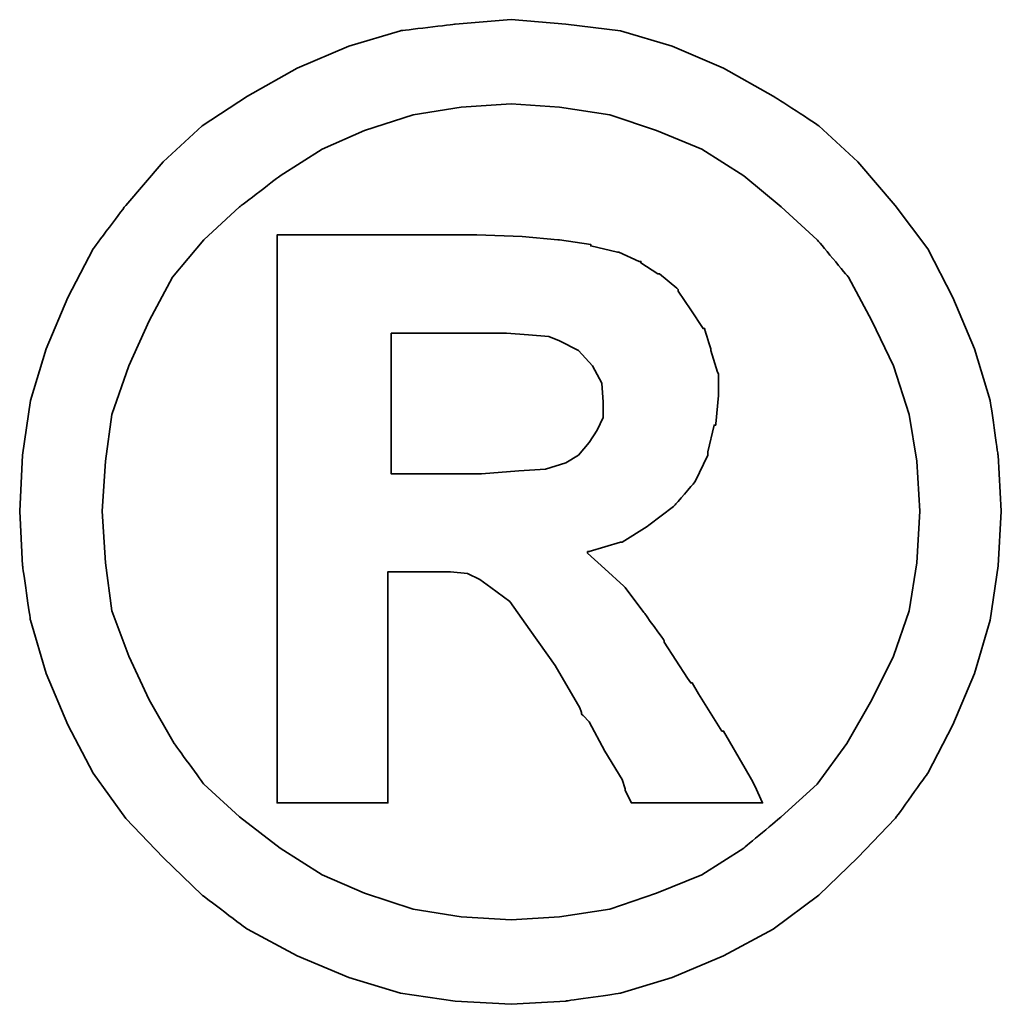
# Model space of a CAD drawing. Header units: millimetres. Extents: x -257 to 3135, y -1556 to 860.
# Tile 351 of 633: x 1346.06 to 1347.54, y -1532.44 to -1530.96. Entities that reach past the tile are written whole.
import ezdxf

# ---------------------------------------------------------------- set-up
doc = ezdxf.new("R2010")
doc.units = ezdxf.units.MM
doc.layers.add('DIM', color=4, linetype='CONTINUOUS')
doc.layers.add('layer 1', color=7, linetype='CONTINUOUS')

# ---------------------------------------------------------------- blocks, each defined once
blk = doc.blocks.new('TBI MOTION logo(完整正式版)')
at = {"layer": 'layer 1', "color": 22, "lineweight": 35}
for points, knots in [([(81.20634, 4.98624), (81.20634, 4.98624), (81.18649, 5.32862), (81.18649, 5.32862), (81.18649, 5.32862), (81.18649, 5.32862), (81.13886, 5.66206), (81.13886, 5.66206), (81.13886, 5.66206), (81.13886, 5.66206), (81.04359, 5.97764), (81.04359, 5.97764), (81.04359, 5.97764), (81.04359, 5.97764), (80.91061, 6.29124), (80.91061, 6.29124), (80.91061, 6.29124), (80.91061, 6.29124), (80.75778, 6.58697), (80.75778, 6.58697), (80.75778, 6.58697), (80.75778, 6.58697), (80.5593, 6.85294), (80.5593, 6.85294), (80.5593, 6.85294), (80.5593, 6.85294), (80.33105, 7.1189), (80.33105, 7.1189), (80.33105, 7.1189), (80.33105, 7.1189), (80.09287, 7.33921), (80.09287, 7.33921), (80.09287, 7.33921), (80.09287, 7.33921), (79.815, 7.51982), (79.815, 7.51982), (79.815, 7.51982), (79.815, 7.51982), (79.51133, 7.69051), (79.51133, 7.69051), (79.51133, 7.69051), (79.51133, 7.69051), (79.19773, 7.8235), (79.19773, 7.8235), (79.19773, 7.8235), (79.19773, 7.8235), (78.88215, 7.91877), (78.88215, 7.91877), (78.88215, 7.91877), (78.88215, 7.91877), (78.54871, 7.95846), (78.54871, 7.95846), (78.54871, 7.95846), (78.54871, 7.95846), (78.21526, 7.98625), (78.21526, 7.98625), (78.21526, 7.98625), (78.21526, 7.98625), (77.87388, 7.95846), (77.87388, 7.95846), (77.87388, 7.95846), (77.87388, 7.95846), (77.54044, 7.91877), (77.54044, 7.91877), (77.54044, 7.91877), (77.54044, 7.91877), (77.22485, 7.8235), (77.22485, 7.8235), (77.22485, 7.8235), (77.22485, 7.8235), (76.91027, 7.69051), (76.91027, 7.69051), (76.91027, 7.69051), (76.91027, 7.69051), (76.6056, 7.51982), (76.6056, 7.51982), (76.6056, 7.51982), (76.6056, 7.51982), (76.32972, 7.33921), (76.32972, 7.33921), (76.32972, 7.33921), (76.32972, 7.33921), (76.09154, 7.1189), (76.09154, 7.1189), (76.09154, 7.1189), (76.09154, 7.1189), (75.86329, 6.85294), (75.86329, 6.85294), (75.86329, 6.85294), (75.86329, 6.85294), (75.66382, 6.58697), (75.66382, 6.58697), (75.66382, 6.58697), (75.66382, 6.58697), (75.51099, 6.29124), (75.51099, 6.29124), (75.51099, 6.29124), (75.51099, 6.29124), (75.37702, 5.97764), (75.37702, 5.97764), (75.37702, 5.97764), (75.37702, 5.97764), (75.28175, 5.66206), (75.28175, 5.66206), (75.28175, 5.66206), (75.28175, 5.66206), (75.23411, 5.32862), (75.23411, 5.32862), (75.23411, 5.32862), (75.23411, 5.32862), (75.21625, 4.98624), (75.21625, 4.98624), (75.21625, 4.98624), (75.21625, 4.98624), (75.23411, 4.6528), (75.23411, 4.6528), (75.23411, 4.6528), (75.23411, 4.6528), (75.28175, 4.32035), (75.28175, 4.32035), (75.28175, 4.32035), (75.28175, 4.32035), (75.37702, 3.99583), (75.37702, 3.99583), (75.37702, 3.99583), (75.37702, 3.99583), (75.51099, 3.68224), (75.51099, 3.68224), (75.51099, 3.68224), (75.51099, 3.68224), (75.66382, 3.38749), (75.66382, 3.38749), (75.66382, 3.38749), (75.66382, 3.38749), (75.86329, 3.10963), (75.86329, 3.10963), (75.86329, 3.10963), (75.86329, 3.10963), (76.09154, 2.87145), (76.09154, 2.87145), (76.09154, 2.87145), (76.09154, 2.87145), (76.32972, 2.6432), (76.32972, 2.6432), (76.32972, 2.6432), (76.32972, 2.6432), (76.6056, 2.43381), (76.6056, 2.43381), (76.6056, 2.43381), (76.6056, 2.43381), (76.91027, 2.27205), (76.91027, 2.27205), (76.91027, 2.27205), (76.91027, 2.27205), (77.22485, 2.13906), (77.22485, 2.13906), (77.22485, 2.13906), (77.22485, 2.13906), (77.54044, 2.0438), (77.54044, 2.0438), (77.54044, 2.0438), (77.54044, 2.0438), (77.87388, 1.99616), (77.87388, 1.99616), (77.87388, 1.99616), (77.87388, 1.99616), (78.21526, 1.97631), (78.21526, 1.97631), (78.21526, 1.97631), (78.21526, 1.97631), (78.54871, 1.99616), (78.54871, 1.99616), (78.54871, 1.99616), (78.54871, 1.99616), (78.88215, 2.0438), (78.88215, 2.0438), (78.88215, 2.0438), (78.88215, 2.0438), (79.19773, 2.13906), (79.19773, 2.13906), (79.19773, 2.13906), (79.19773, 2.13906), (79.51133, 2.27205), (79.51133, 2.27205), (79.51133, 2.27205), (79.51133, 2.27205), (79.815, 2.43381), (79.815, 2.43381), (79.815, 2.43381), (79.815, 2.43381), (80.09287, 2.6432), (80.09287, 2.6432), (80.09287, 2.6432), (80.09287, 2.6432), (80.33105, 2.87145), (80.33105, 2.87145), (80.33105, 2.87145), (80.33105, 2.87145), (80.5593, 3.10963), (80.5593, 3.10963), (80.5593, 3.10963), (80.5593, 3.10963), (80.75778, 3.38749), (80.75778, 3.38749), (80.75778, 3.38749), (80.75778, 3.38749), (80.91061, 3.68224), (80.91061, 3.68224), (80.91061, 3.68224), (80.91061, 3.68224), (81.04359, 3.99583), (81.04359, 3.99583), (81.04359, 3.99583), (81.04359, 3.99583), (81.13886, 4.32035), (81.13886, 4.32035), (81.13886, 4.32035), (81.13886, 4.32035), (81.18649, 4.6528), (81.18649, 4.6528), (81.18649, 4.6528), (81.18649, 4.6528), (81.20634, 4.98624), (81.20634, 4.98624)], [0, 0, 0, 0, 0.0178571, 0.0178571, 0.0178571, 0.0178572, 0.0357143, 0.0357143, 0.0357143, 0.0357143, 0.0535714, 0.0535714, 0.0535714, 0.0535714, 0.0714286, 0.0714286, 0.0714286, 0.0714286, 0.0892857, 0.0892857, 0.0892857, 0.0892857, 0.1071429, 0.1071429, 0.1071429, 0.1071429, 0.125, 0.125, 0.125, 0.125, 0.1428571, 0.1428571, 0.1428571, 0.1428572, 0.1607143, 0.1607143, 0.1607143, 0.1607143, 0.1785714, 0.1785714, 0.1785714, 0.1785714, 0.1964286, 0.1964286, 0.1964286, 0.1964286, 0.2142857, 0.2142857, 0.2142857, 0.2142857, 0.2321429, 0.2321429, 0.2321429, 0.2321429, 0.25, 0.25, 0.25, 0.25, 0.2678571, 0.2678571, 0.2678571, 0.2678572, 0.2857143, 0.2857143, 0.2857143, 0.2857143, 0.3035714, 0.3035714, 0.3035714, 0.3035714, 0.3214286, 0.3214286, 0.3214286, 0.3214286, 0.3392857, 0.3392857, 0.3392857, 0.3392857, 0.3571429, 0.3571429, 0.3571429, 0.3571429, 0.375, 0.375, 0.375, 0.375, 0.3928571, 0.3928571, 0.3928571, 0.3928572, 0.4107143, 0.4107143, 0.4107143, 0.4107143, 0.4285714, 0.4285714, 0.4285714, 0.4285714, 0.4464286, 0.4464286, 0.4464286, 0.4464286, 0.4642857, 0.4642857, 0.4642857, 0.4642857, 0.4821429, 0.4821429, 0.4821429, 0.4821429, 0.5, 0.5, 0.5, 0.5, 0.5178571, 0.5178571, 0.5178571, 0.5178572, 0.5357143, 0.5357143, 0.5357143, 0.5357143, 0.5535714, 0.5535714, 0.5535714, 0.5535714, 0.5714286, 0.5714286, 0.5714286, 0.5714286, 0.5892857, 0.5892857, 0.5892857, 0.5892857, 0.6071429, 0.6071429, 0.6071429, 0.6071429, 0.625, 0.625, 0.625, 0.625, 0.6428571, 0.6428571, 0.6428571, 0.6428572, 0.6607143, 0.6607143, 0.6607143, 0.6607143, 0.6785714, 0.6785714, 0.6785714, 0.6785714, 0.6964286, 0.6964286, 0.6964286, 0.6964286, 0.7142857, 0.7142857, 0.7142857, 0.7142857, 0.7321429, 0.7321429, 0.7321429, 0.7321429, 0.75, 0.75, 0.75, 0.75, 0.7678571, 0.7678571, 0.7678571, 0.7678572, 0.7857143, 0.7857143, 0.7857143, 0.7857143, 0.8035714, 0.8035714, 0.8035714, 0.8035714, 0.8214286, 0.8214286, 0.8214286, 0.8214286, 0.8392857, 0.8392857, 0.8392857, 0.8392857, 0.8571429, 0.8571429, 0.8571429, 0.8571429, 0.875, 0.875, 0.875, 0.875, 0.8928571, 0.8928571, 0.8928571, 0.8928572, 0.9107143, 0.9107143, 0.9107143, 0.9107143, 0.9285714, 0.9285714, 0.9285714, 0.9285714, 0.9464286, 0.9464286, 0.9464286, 0.9464286, 0.9642857, 0.9642857, 0.9642857, 0.9642857, 0.9821429, 0.9821429, 0.9821429, 0.9821429, 1, 1, 1, 1]), ([(80.71014, 4.98624), (80.71014, 4.98624), (80.69129, 5.29091), (80.69129, 5.29091), (80.69129, 5.29091), (80.69129, 5.29091), (80.64464, 5.57672), (80.64464, 5.57672), (80.64464, 5.57672), (80.64464, 5.57672), (80.54937, 5.87245), (80.54937, 5.87245), (80.54937, 5.87245), (80.54937, 5.87245), (80.41639, 6.14833), (80.41639, 6.14833), (80.41639, 6.14833), (80.41639, 6.14833), (80.27349, 6.41429), (80.27349, 6.41429), (80.27349, 6.41429), (80.27349, 6.41429), (80.08295, 6.64255), (80.08295, 6.64255), (80.08295, 6.64255), (80.08295, 6.64255), (79.86264, 6.84301), (79.86264, 6.84301), (79.86264, 6.84301), (79.86264, 6.84301), (79.63439, 7.03355), (79.63439, 7.03355), (79.63439, 7.03355), (79.63439, 7.03355), (79.37835, 7.1963), (79.37835, 7.1963), (79.37835, 7.1963), (79.37835, 7.1963), (79.10246, 7.30944), (79.10246, 7.30944), (79.10246, 7.30944), (79.10246, 7.30944), (78.81665, 7.40471), (78.81665, 7.40471), (78.81665, 7.40471), (78.81665, 7.40471), (78.511, 7.45234), (78.511, 7.45234), (78.511, 7.45234), (78.511, 7.45234), (78.21526, 7.47219), (78.21526, 7.47219), (78.21526, 7.47219), (78.21526, 7.47219), (77.9106, 7.45234), (77.9106, 7.45234), (77.9106, 7.45234), (77.9106, 7.45234), (77.61685, 7.40471), (77.61685, 7.40471), (77.61685, 7.40471), (77.61685, 7.40471), (77.32012, 7.30944), (77.32012, 7.30944), (77.32012, 7.30944), (77.32012, 7.30944), (77.06309, 7.1963), (77.06309, 7.1963), (77.06309, 7.1963), (77.06309, 7.1963), (76.80606, 7.03355), (76.80606, 7.03355), (76.80606, 7.03355), (76.80606, 7.03355), (76.55797, 6.84301), (76.55797, 6.84301), (76.55797, 6.84301), (76.55797, 6.84301), (76.34063, 6.64255), (76.34063, 6.64255), (76.34063, 6.64255), (76.34063, 6.64255), (76.1491, 6.41429), (76.1491, 6.41429), (76.1491, 6.41429), (76.1491, 6.41429), (76.0062, 6.14833), (76.0062, 6.14833), (76.0062, 6.14833), (76.0062, 6.14833), (75.88314, 5.87245), (75.88314, 5.87245), (75.88314, 5.87245), (75.88314, 5.87245), (75.77794, 5.57672), (75.77794, 5.57672), (75.77794, 5.57672), (75.77794, 5.57672), (75.73924, 5.29091), (75.73924, 5.29091), (75.73924, 5.29091), (75.73924, 5.29091), (75.72039, 4.98624), (75.72039, 4.98624), (75.72039, 4.98624), (75.72039, 4.98624), (75.73924, 4.67165), (75.73924, 4.67165), (75.73924, 4.67165), (75.73924, 4.67165), (75.77794, 4.37791), (75.77794, 4.37791), (75.77794, 4.37791), (75.77794, 4.37791), (75.88314, 4.10102), (75.88314, 4.10102), (75.88314, 4.10102), (75.88314, 4.10102), (76.0062, 3.83407), (76.0062, 3.83407), (76.0062, 3.83407), (76.0062, 3.83407), (76.15902, 3.56811), (76.15902, 3.56811), (76.15902, 3.56811), (76.15902, 3.56811), (76.34063, 3.32001), (76.34063, 3.32001), (76.34063, 3.32001), (76.34063, 3.32001), (76.55797, 3.11955), (76.55797, 3.11955), (76.55797, 3.11955), (76.55797, 3.11955), (76.80606, 2.92901), (76.80606, 2.92901), (76.80606, 2.92901), (76.80606, 2.92901), (77.06309, 2.76725), (77.06309, 2.76725), (77.06309, 2.76725), (77.06309, 2.76725), (77.32012, 2.65412), (77.32012, 2.65412), (77.32012, 2.65412), (77.32012, 2.65412), (77.61685, 2.55786), (77.61685, 2.55786), (77.61685, 2.55786), (77.61685, 2.55786), (77.9106, 2.51022), (77.9106, 2.51022), (77.9106, 2.51022), (77.9106, 2.51022), (78.21526, 2.49137), (78.21526, 2.49137), (78.21526, 2.49137), (78.21526, 2.49137), (78.511, 2.51022), (78.511, 2.51022), (78.511, 2.51022), (78.511, 2.51022), (78.81665, 2.55786), (78.81665, 2.55786), (78.81665, 2.55786), (78.81665, 2.55786), (79.10246, 2.65412), (79.10246, 2.65412), (79.10246, 2.65412), (79.10246, 2.65412), (79.37835, 2.76725), (79.37835, 2.76725), (79.37835, 2.76725), (79.37835, 2.76725), (79.63439, 2.92901), (79.63439, 2.92901), (79.63439, 2.92901), (79.63439, 2.92901), (79.86264, 3.11955), (79.86264, 3.11955), (79.86264, 3.11955), (79.86264, 3.11955), (80.08295, 3.32001), (80.08295, 3.32001), (80.08295, 3.32001), (80.08295, 3.32001), (80.26356, 3.56811), (80.26356, 3.56811), (80.26356, 3.56811), (80.26356, 3.56811), (80.41639, 3.83407), (80.41639, 3.83407), (80.41639, 3.83407), (80.41639, 3.83407), (80.54937, 4.10102), (80.54937, 4.10102), (80.54937, 4.10102), (80.54937, 4.10102), (80.64464, 4.37791), (80.64464, 4.37791), (80.64464, 4.37791), (80.64464, 4.37791), (80.69129, 4.67165), (80.69129, 4.67165), (80.69129, 4.67165), (80.69129, 4.67165), (80.71014, 4.98624), (80.71014, 4.98624)], [0, 0, 0, 0, 0.0192308, 0.0192308, 0.0192308, 0.0192308, 0.0384615, 0.0384615, 0.0384615, 0.0384615, 0.0576923, 0.0576923, 0.0576923, 0.0576923, 0.0769231, 0.0769231, 0.0769231, 0.0769231, 0.0961538, 0.0961538, 0.0961538, 0.0961539, 0.1153846, 0.1153846, 0.1153846, 0.1153846, 0.1346154, 0.1346154, 0.1346154, 0.1346154, 0.1538462, 0.1538462, 0.1538462, 0.1538462, 0.1730769, 0.1730769, 0.1730769, 0.1730769, 0.1923077, 0.1923077, 0.1923077, 0.1923077, 0.2115385, 0.2115385, 0.2115385, 0.2115385, 0.2307692, 0.2307692, 0.2307692, 0.2307692, 0.25, 0.25, 0.25, 0.25, 0.2692308, 0.2692308, 0.2692308, 0.2692308, 0.2884615, 0.2884615, 0.2884615, 0.2884615, 0.3076923, 0.3076923, 0.3076923, 0.3076923, 0.3269231, 0.3269231, 0.3269231, 0.3269231, 0.3461538, 0.3461538, 0.3461538, 0.3461539, 0.3653846, 0.3653846, 0.3653846, 0.3653846, 0.3846154, 0.3846154, 0.3846154, 0.3846154, 0.4038462, 0.4038462, 0.4038462, 0.4038462, 0.4230769, 0.4230769, 0.4230769, 0.4230769, 0.4423077, 0.4423077, 0.4423077, 0.4423077, 0.4615385, 0.4615385, 0.4615385, 0.4615385, 0.4807692, 0.4807692, 0.4807692, 0.4807692, 0.5, 0.5, 0.5, 0.5, 0.5192308, 0.5192308, 0.5192308, 0.5192308, 0.5384615, 0.5384615, 0.5384615, 0.5384615, 0.5576923, 0.5576923, 0.5576923, 0.5576923, 0.5769231, 0.5769231, 0.5769231, 0.5769231, 0.5961538, 0.5961538, 0.5961538, 0.5961539, 0.6153846, 0.6153846, 0.6153846, 0.6153846, 0.6346154, 0.6346154, 0.6346154, 0.6346154, 0.6538462, 0.6538462, 0.6538462, 0.6538462, 0.6730769, 0.6730769, 0.6730769, 0.6730769, 0.6923077, 0.6923077, 0.6923077, 0.6923077, 0.7115385, 0.7115385, 0.7115385, 0.7115385, 0.7307692, 0.7307692, 0.7307692, 0.7307692, 0.75, 0.75, 0.75, 0.75, 0.7692308, 0.7692308, 0.7692308, 0.7692308, 0.7884615, 0.7884615, 0.7884615, 0.7884615, 0.8076923, 0.8076923, 0.8076923, 0.8076923, 0.8269231, 0.8269231, 0.8269231, 0.8269231, 0.8461538, 0.8461538, 0.8461538, 0.8461539, 0.8653846, 0.8653846, 0.8653846, 0.8653846, 0.8846154, 0.8846154, 0.8846154, 0.8846154, 0.9038462, 0.9038462, 0.9038462, 0.9038462, 0.9230769, 0.9230769, 0.9230769, 0.9230769, 0.9423077, 0.9423077, 0.9423077, 0.9423077, 0.9615385, 0.9615385, 0.9615385, 0.9615385, 0.9807692, 0.9807692, 0.9807692, 0.9807692, 1, 1, 1, 1]), ([(76.78721, 3.2823), (76.78721, 3.2823), (76.78721, 3.32001), (76.78721, 3.32001), (76.78721, 3.32001), (76.78721, 3.32001), (76.78721, 3.42422), (76.78721, 3.42422), (76.78721, 3.42422), (76.78721, 3.42422), (76.78721, 3.59689), (76.78721, 3.59689), (76.78721, 3.59689), (76.78721, 3.59689), (76.78721, 3.80529), (76.78721, 3.80529), (76.78721, 3.80529), (76.78721, 3.80529), (76.78721, 4.0524), (76.78721, 4.0524), (76.78721, 4.0524), (76.78721, 4.0524), (76.78721, 4.32035), (76.78721, 4.32035), (76.78721, 4.32035), (76.78721, 4.32035), (76.78721, 4.92868), (76.78721, 4.92868), (76.78721, 4.92868), (76.78721, 4.92868), (76.78721, 5.53801), (76.78721, 5.53801), (76.78721, 5.53801), (76.78721, 5.53801), (76.78721, 5.82482), (76.78721, 5.82482), (76.78721, 5.82482), (76.78721, 5.82482), (76.78721, 6.07291), (76.78721, 6.07291), (76.78721, 6.07291), (76.78721, 6.07291), (76.78721, 6.30017), (76.78721, 6.30017), (76.78721, 6.30017), (76.78721, 6.30017), (76.78721, 6.45399), (76.78721, 6.45399), (76.78721, 6.45399), (76.78721, 6.45399), (76.78721, 6.5572), (76.78721, 6.5572), (76.78721, 6.5572), (76.78721, 6.5572), (76.78721, 6.59689), (76.78721, 6.59689), (76.78721, 6.59689), (76.78721, 6.59689), (76.78721, 6.67232), (76.78721, 6.67232), (76.78721, 6.67232), (76.78721, 6.67232), (76.8537, 6.67232), (76.8537, 6.67232), (76.8537, 6.67232), (76.8537, 6.67232), (76.87355, 6.67232), (76.87355, 6.67232), (76.87355, 6.67232), (76.87355, 6.67232), (76.91027, 6.67232), (76.91027, 6.67232), (76.91027, 6.67232), (76.91027, 6.67232), (77.04424, 6.67232), (77.04424, 6.67232), (77.04424, 6.67232), (77.04424, 6.67232), (77.22485, 6.67232), (77.22485, 6.67232), (77.22485, 6.67232), (77.22485, 6.67232), (77.43524, 6.67232), (77.43524, 6.67232), (77.43524, 6.67232), (77.43524, 6.67232), (77.65357, 6.67232), (77.65357, 6.67232), (77.65357, 6.67232), (77.65357, 6.67232), (77.82625, 6.67232), (77.82625, 6.67232), (77.82625, 6.67232), (77.82625, 6.67232), (77.94037, 6.67232), (77.94037, 6.67232), (77.94037, 6.67232), (77.94037, 6.67232), (77.97709, 6.67232), (77.97709, 6.67232), (77.97709, 6.67232), (77.97709, 6.67232), (77.99694, 6.67232), (77.99694, 6.67232), (77.99694, 6.67232), (77.99694, 6.67232), (78.00686, 6.67232), (78.00686, 6.67232), (78.00686, 6.67232), (78.00686, 6.67232), (78.28275, 6.6624), (78.28275, 6.6624), (78.28275, 6.6624), (78.28275, 6.6624), (78.50107, 6.64255), (78.50107, 6.64255), (78.50107, 6.64255), (78.50107, 6.64255), (78.511, 6.64255), (78.511, 6.64255), (78.511, 6.64255), (78.511, 6.64255), (78.70154, 6.61476), (78.70154, 6.61476), (78.70154, 6.61476), (78.70154, 6.61476), (78.70154, 6.60483), (78.70154, 6.60483), (78.70154, 6.60483), (78.70154, 6.60483), (78.86429, 6.56713), (78.86429, 6.56713), (78.86429, 6.56713), (78.86429, 6.56713), (78.87223, 6.56713), (78.87223, 6.56713), (78.87223, 6.56713), (78.87223, 6.56713), (78.99727, 6.51056), (78.99727, 6.51056), (78.99727, 6.51056), (78.99727, 6.51056), (79.00719, 6.51056), (79.00719, 6.51056), (79.00719, 6.51056), (79.00719, 6.51056), (79.00719, 6.50162), (79.00719, 6.50162), (79.00719, 6.50162), (79.00719, 6.50162), (79.1104, 6.43415), (79.1104, 6.43415), (79.1104, 6.43415), (79.1104, 6.43415), (79.12132, 6.43415), (79.12132, 6.43415), (79.12132, 6.43415), (79.12132, 6.43415), (79.22552, 6.34781), (79.22552, 6.34781), (79.22552, 6.34781), (79.22552, 6.34781), (79.23544, 6.33888), (79.23544, 6.33888), (79.23544, 6.33888), (79.23544, 6.33888), (79.23544, 6.32895), (79.23544, 6.32895), (79.23544, 6.32895), (79.23544, 6.32895), (79.31087, 6.21483), (79.31087, 6.21483), (79.31087, 6.21483), (79.31087, 6.21483), (79.38629, 6.1007), (79.38629, 6.1007), (79.38629, 6.1007), (79.38629, 6.1007), (79.3972, 6.1007), (79.3972, 6.1007), (79.3972, 6.1007), (79.3972, 6.1007), (79.3972, 6.09078), (79.3972, 6.09078), (79.3972, 6.09078), (79.3972, 6.09078), (79.43392, 5.97764), (79.43392, 5.97764), (79.43392, 5.97764), (79.43392, 5.97764), (79.43392, 5.96772), (79.43392, 5.96772), (79.43392, 5.96772), (79.43392, 5.96772), (79.47362, 5.83474), (79.47362, 5.83474), (79.47362, 5.83474), (79.47362, 5.83474), (79.48156, 5.82482), (79.48156, 5.82482), (79.48156, 5.82482), (79.48156, 5.82482), (79.48156, 5.69977), (79.48156, 5.69977), (79.48156, 5.69977), (79.48156, 5.69977), (79.48156, 5.69183), (79.48156, 5.69183), (79.48156, 5.69183), (79.48156, 5.69183), (79.4637, 5.51915), (79.4637, 5.51915), (79.4637, 5.51915), (79.4637, 5.51915), (79.4637, 5.51122), (79.4637, 5.51122), (79.4637, 5.51122), (79.4637, 5.51122), (79.45377, 5.51122), (79.45377, 5.51122), (79.45377, 5.51122), (79.45377, 5.51122), (79.41507, 5.34847), (79.41507, 5.34847), (79.41507, 5.34847), (79.41507, 5.34847), (79.41507, 5.33854), (79.41507, 5.33854), (79.41507, 5.33854), (79.41507, 5.33854), (79.41507, 5.32862), (79.41507, 5.32862), (79.41507, 5.32862), (79.41507, 5.32862), (79.33865, 5.16785), (79.33865, 5.16785), (79.33865, 5.16785), (79.33865, 5.16785), (79.33071, 5.15693), (79.33071, 5.15693), (79.33071, 5.15693), (79.33071, 5.15693), (79.2156, 5.02495), (79.2156, 5.02495), (79.2156, 5.02495), (79.2156, 5.02495), (79.20567, 5.01502), (79.20567, 5.01502), (79.20567, 5.01502), (79.20567, 5.01502), (79.05483, 4.89991), (79.05483, 4.89991), (79.05483, 4.89991), (79.05483, 4.89991), (79.04491, 4.89197), (79.04491, 4.89197), (79.04491, 4.89197), (79.04491, 4.89197), (78.89208, 4.7967), (78.89208, 4.7967), (78.89208, 4.7967), (78.89208, 4.7967), (78.88215, 4.7967), (78.88215, 4.7967), (78.88215, 4.7967), (78.88215, 4.7967), (78.69161, 4.73913), (78.69161, 4.73913), (78.69161, 4.73913), (78.69161, 4.73913), (78.68169, 4.73913), (78.68169, 4.73913), (78.68169, 4.73913), (78.68169, 4.73913), (78.68169, 4.72921), (78.68169, 4.72921), (78.68169, 4.72921), (78.68169, 4.72921), (78.78688, 4.63394), (78.78688, 4.63394), (78.78688, 4.63394), (78.78688, 4.63394), (78.902, 4.52875), (78.902, 4.52875), (78.902, 4.52875), (78.902, 4.52875), (78.91093, 4.52081), (78.91093, 4.52081), (78.91093, 4.52081), (78.91093, 4.52081), (79.02506, 4.36798), (79.02506, 4.36798), (79.02506, 4.36798), (79.02506, 4.36798), (79.1501, 4.1953), (79.1501, 4.1953), (79.1501, 4.1953), (79.1501, 4.1953), (79.1501, 4.18736), (79.1501, 4.18736), (79.1501, 4.18736), (79.1501, 4.18736), (79.29201, 3.96705), (79.29201, 3.96705), (79.29201, 3.96705), (79.29201, 3.96705), (79.31087, 3.93828), (79.31087, 3.93828), (79.31087, 3.93828), (79.31087, 3.93828), (79.32079, 3.93828), (79.32079, 3.93828), (79.32079, 3.93828), (79.32079, 3.93828), (79.3585, 3.87178), (79.3585, 3.87178), (79.3585, 3.87178), (79.3585, 3.87178), (79.50141, 3.64353), (79.50141, 3.64353), (79.50141, 3.64353), (79.50141, 3.64353), (79.51133, 3.64353), (79.51133, 3.64353), (79.51133, 3.64353), (79.51133, 3.64353), (79.64431, 3.41528), (79.64431, 3.41528), (79.64431, 3.41528), (79.64431, 3.41528), (79.68202, 3.3478), (79.68202, 3.3478), (79.68202, 3.3478), (79.68202, 3.3478), (79.70187, 3.31009), (79.70187, 3.31009), (79.70187, 3.31009), (79.70187, 3.31009), (79.7495, 3.2049), (79.7495, 3.2049), (79.7495, 3.2049), (79.7495, 3.2049), (79.64431, 3.2049), (79.64431, 3.2049), (79.64431, 3.2049), (79.64431, 3.2049), (79.62546, 3.2049), (79.62546, 3.2049), (79.62546, 3.2049), (79.62546, 3.2049), (79.53912, 3.2049), (79.53912, 3.2049), (79.53912, 3.2049), (79.53912, 3.2049), (79.31087, 3.2049), (79.31087, 3.2049), (79.31087, 3.2049), (79.31087, 3.2049), (79.08262, 3.2049), (79.08262, 3.2049), (79.08262, 3.2049), (79.08262, 3.2049), (79.00719, 3.2049), (79.00719, 3.2049), (79.00719, 3.2049), (79.00719, 3.2049), (78.98735, 3.2049), (78.98735, 3.2049), (78.98735, 3.2049), (78.98735, 3.2049), (78.94964, 3.2049), (78.94964, 3.2049), (78.94964, 3.2049), (78.94964, 3.2049), (78.92979, 3.24459), (78.92979, 3.24459), (78.92979, 3.24459), (78.92979, 3.24459), (78.91093, 3.2823), (78.91093, 3.2823), (78.91093, 3.2823), (78.91093, 3.2823), (78.91093, 3.29223), (78.91093, 3.29223), (78.91093, 3.29223), (78.91093, 3.29223), (78.89208, 3.3478), (78.89208, 3.3478), (78.89208, 3.3478), (78.89208, 3.3478), (78.78688, 3.52048), (78.78688, 3.52048), (78.78688, 3.52048), (78.78688, 3.52048), (78.69161, 3.7001), (78.69161, 3.7001), (78.69161, 3.7001), (78.69161, 3.7001), (78.6539, 3.7388), (78.6539, 3.7388), (78.6539, 3.7388), (78.6539, 3.7388), (78.64398, 3.74873), (78.64398, 3.74873), (78.64398, 3.74873), (78.64398, 3.74873), (78.64398, 3.75766), (78.64398, 3.75766), (78.64398, 3.75766), (78.64398, 3.75766), (78.63405, 3.78644), (78.63405, 3.78644), (78.63405, 3.78644), (78.63405, 3.78644), (78.48321, 4.04347), (78.48321, 4.04347), (78.48321, 4.04347), (78.48321, 4.04347), (78.33038, 4.2618), (78.33038, 4.2618), (78.33038, 4.2618), (78.33038, 4.2618), (78.20732, 4.43447), (78.20732, 4.43447), (78.20732, 4.43447), (78.20732, 4.43447), (78.09221, 4.52081), (78.09221, 4.52081), (78.09221, 4.52081), (78.09221, 4.52081), (78.02472, 4.56845), (78.02472, 4.56845), (78.02472, 4.56845), (78.02472, 4.56845), (77.9493, 4.60616), (77.9493, 4.60616), (77.9493, 4.60616), (77.9493, 4.60616), (77.8451, 4.61608), (77.8451, 4.61608), (77.8451, 4.61608), (77.8451, 4.61608), (77.71113, 4.61608), (77.71113, 4.61608), (77.71113, 4.61608), (77.71113, 4.61608), (77.69128, 4.61608), (77.69128, 4.61608), (77.69128, 4.61608), (77.69128, 4.61608), (77.67342, 4.61608), (77.67342, 4.61608), (77.67342, 4.61608), (77.67342, 4.61608), (77.5583, 4.61608), (77.5583, 4.61608), (77.5583, 4.61608), (77.5583, 4.61608), (77.46303, 4.61608), (77.46303, 4.61608), (77.46303, 4.61608), (77.46303, 4.61608), (77.46303, 4.54761), (77.46303, 4.54761), (77.46303, 4.54761), (77.46303, 4.54761), (77.46303, 4.47318), (77.46303, 4.47318), (77.46303, 4.47318), (77.46303, 4.47318), (77.46303, 4.24294), (77.46303, 4.24294), (77.46303, 4.24294), (77.46303, 4.24294), (77.46303, 3.99583), (77.46303, 3.99583), (77.46303, 3.99583), (77.46303, 3.99583), (77.46303, 3.72888), (77.46303, 3.72888), (77.46303, 3.72888), (77.46303, 3.72888), (77.46303, 3.51055), (77.46303, 3.51055), (77.46303, 3.51055), (77.46303, 3.51055), (77.46303, 3.42422), (77.46303, 3.42422), (77.46303, 3.42422), (77.46303, 3.42422), (77.46303, 3.35773), (77.46303, 3.35773), (77.46303, 3.35773), (77.46303, 3.35773), (77.46303, 3.30017), (77.46303, 3.30017), (77.46303, 3.30017), (77.46303, 3.30017), (77.46303, 3.2823), (77.46303, 3.2823), (77.46303, 3.2823), (77.46303, 3.2823), (77.46303, 3.2049), (77.46303, 3.2049), (77.46303, 3.2049), (77.46303, 3.2049), (77.39753, 3.2049), (77.39753, 3.2049), (77.39753, 3.2049), (77.39753, 3.2049), (77.37768, 3.2049), (77.37768, 3.2049), (77.37768, 3.2049), (77.37768, 3.2049), (77.32012, 3.2049), (77.32012, 3.2049), (77.32012, 3.2049), (77.32012, 3.2049), (77.12165, 3.2049), (77.12165, 3.2049), (77.12165, 3.2049), (77.12165, 3.2049), (76.94897, 3.2049), (76.94897, 3.2049), (76.94897, 3.2049), (76.94897, 3.2049), (76.8924, 3.2049), (76.8924, 3.2049), (76.8924, 3.2049), (76.8924, 3.2049), (76.8537, 3.2049), (76.8537, 3.2049), (76.8537, 3.2049), (76.8537, 3.2049), (76.78721, 3.2049), (76.78721, 3.2049), (76.78721, 3.2049), (76.78721, 3.2049), (76.78721, 3.2823), (76.78721, 3.2823)], [0, 0, 0, 0, 0.0074074, 0.0074074, 0.0074074, 0.0074074, 0.0148148, 0.0148148, 0.0148148, 0.0148148, 0.0222222, 0.0222222, 0.0222222, 0.0222222, 0.0296296, 0.0296296, 0.0296296, 0.0296296, 0.037037, 0.037037, 0.037037, 0.037037, 0.0444444, 0.0444444, 0.0444444, 0.0444445, 0.0518519, 0.0518519, 0.0518519, 0.0518519, 0.0592593, 0.0592593, 0.0592593, 0.0592593, 0.0666667, 0.0666667, 0.0666667, 0.0666667, 0.0740741, 0.0740741, 0.0740741, 0.0740741, 0.0814815, 0.0814815, 0.0814815, 0.0814815, 0.0888889, 0.0888889, 0.0888889, 0.0888889, 0.0962963, 0.0962963, 0.0962963, 0.0962963, 0.1037037, 0.1037037, 0.1037037, 0.1037037, 0.1111111, 0.1111111, 0.1111111, 0.1111111, 0.1185185, 0.1185185, 0.1185185, 0.1185185, 0.1259259, 0.1259259, 0.1259259, 0.1259259, 0.1333333, 0.1333333, 0.1333333, 0.1333333, 0.1407407, 0.1407407, 0.1407407, 0.1407408, 0.1481481, 0.1481481, 0.1481481, 0.1481482, 0.1555556, 0.1555556, 0.1555556, 0.1555556, 0.162963, 0.162963, 0.162963, 0.162963, 0.1703704, 0.1703704, 0.1703704, 0.1703704, 0.1777778, 0.1777778, 0.1777778, 0.1777778, 0.1851852, 0.1851852, 0.1851852, 0.1851852, 0.1925926, 0.1925926, 0.1925926, 0.1925926, 0.2, 0.2, 0.2, 0.2, 0.2074074, 0.2074074, 0.2074074, 0.2074074, 0.2148148, 0.2148148, 0.2148148, 0.2148148, 0.2222222, 0.2222222, 0.2222222, 0.2222222, 0.2296296, 0.2296296, 0.2296296, 0.2296296, 0.237037, 0.237037, 0.237037, 0.237037, 0.2444444, 0.2444444, 0.2444444, 0.2444445, 0.2518519, 0.2518519, 0.2518519, 0.2518519, 0.2592593, 0.2592593, 0.2592593, 0.2592593, 0.2666667, 0.2666667, 0.2666667, 0.2666667, 0.2740741, 0.2740741, 0.2740741, 0.2740741, 0.2814815, 0.2814815, 0.2814815, 0.2814815, 0.2888889, 0.2888889, 0.2888889, 0.2888889, 0.2962963, 0.2962963, 0.2962963, 0.2962963, 0.3037037, 0.3037037, 0.3037037, 0.3037037, 0.3111111, 0.3111111, 0.3111111, 0.3111111, 0.3185185, 0.3185185, 0.3185185, 0.3185185, 0.3259259, 0.3259259, 0.3259259, 0.3259259, 0.3333333, 0.3333333, 0.3333333, 0.3333333, 0.3407407, 0.3407407, 0.3407407, 0.3407408, 0.3481481, 0.3481481, 0.3481481, 0.3481482, 0.3555556, 0.3555556, 0.3555556, 0.3555556, 0.362963, 0.362963, 0.362963, 0.362963, 0.3703704, 0.3703704, 0.3703704, 0.3703704, 0.3777778, 0.3777778, 0.3777778, 0.3777778, 0.3851852, 0.3851852, 0.3851852, 0.3851852, 0.3925926, 0.3925926, 0.3925926, 0.3925926, 0.4, 0.4, 0.4, 0.4, 0.4074074, 0.4074074, 0.4074074, 0.4074074, 0.4148148, 0.4148148, 0.4148148, 0.4148148, 0.4222222, 0.4222222, 0.4222222, 0.4222222, 0.4296296, 0.4296296, 0.4296296, 0.4296296, 0.437037, 0.437037, 0.437037, 0.437037, 0.4444444, 0.4444444, 0.4444444, 0.4444445, 0.4518519, 0.4518519, 0.4518519, 0.4518519, 0.4592593, 0.4592593, 0.4592593, 0.4592593, 0.4666667, 0.4666667, 0.4666667, 0.4666667, 0.4740741, 0.4740741, 0.4740741, 0.4740741, 0.4814815, 0.4814815, 0.4814815, 0.4814815, 0.4888889, 0.4888889, 0.4888889, 0.4888889, 0.4962963, 0.4962963, 0.4962963, 0.4962963, 0.5037037, 0.5037037, 0.5037037, 0.5037037, 0.5111111, 0.5111111, 0.5111111, 0.5111111, 0.5185185, 0.5185185, 0.5185185, 0.5185185, 0.5259259, 0.5259259, 0.5259259, 0.5259259, 0.5333333, 0.5333333, 0.5333333, 0.5333333, 0.5407407, 0.5407407, 0.5407407, 0.5407408, 0.5481481, 0.5481481, 0.5481481, 0.5481482, 0.5555556, 0.5555556, 0.5555556, 0.5555556, 0.562963, 0.562963, 0.562963, 0.562963, 0.5703704, 0.5703704, 0.5703704, 0.5703704, 0.5777778, 0.5777778, 0.5777778, 0.5777778, 0.5851852, 0.5851852, 0.5851852, 0.5851852, 0.5925926, 0.5925926, 0.5925926, 0.5925926, 0.6, 0.6, 0.6, 0.6, 0.6074074, 0.6074074, 0.6074074, 0.6074074, 0.6148148, 0.6148148, 0.6148148, 0.6148148, 0.6222222, 0.6222222, 0.6222222, 0.6222222, 0.6296296, 0.6296296, 0.6296296, 0.6296296, 0.637037, 0.637037, 0.637037, 0.637037, 0.6444444, 0.6444444, 0.6444444, 0.6444445, 0.6518519, 0.6518519, 0.6518519, 0.6518519, 0.6592593, 0.6592593, 0.6592593, 0.6592593, 0.6666667, 0.6666667, 0.6666667, 0.6666667, 0.6740741, 0.6740741, 0.6740741, 0.6740741, 0.6814815, 0.6814815, 0.6814815, 0.6814815, 0.6888889, 0.6888889, 0.6888889, 0.6888889, 0.6962963, 0.6962963, 0.6962963, 0.6962963, 0.7037037, 0.7037037, 0.7037037, 0.7037037, 0.7111111, 0.7111111, 0.7111111, 0.7111111, 0.7185185, 0.7185185, 0.7185185, 0.7185185, 0.7259259, 0.7259259, 0.7259259, 0.7259259, 0.7333333, 0.7333333, 0.7333333, 0.7333333, 0.7407407, 0.7407407, 0.7407407, 0.7407408, 0.7481481, 0.7481481, 0.7481481, 0.7481482, 0.7555556, 0.7555556, 0.7555556, 0.7555556, 0.762963, 0.762963, 0.762963, 0.762963, 0.7703704, 0.7703704, 0.7703704, 0.7703704, 0.7777778, 0.7777778, 0.7777778, 0.7777778, 0.7851852, 0.7851852, 0.7851852, 0.7851852, 0.7925926, 0.7925926, 0.7925926, 0.7925926, 0.8, 0.8, 0.8, 0.8, 0.8074074, 0.8074074, 0.8074074, 0.8074074, 0.8148148, 0.8148148, 0.8148148, 0.8148148, 0.8222222, 0.8222222, 0.8222222, 0.8222222, 0.8296296, 0.8296296, 0.8296296, 0.8296296, 0.837037, 0.837037, 0.837037, 0.837037, 0.8444444, 0.8444444, 0.8444444, 0.8444445, 0.8518519, 0.8518519, 0.8518519, 0.8518519, 0.8592593, 0.8592593, 0.8592593, 0.8592593, 0.8666667, 0.8666667, 0.8666667, 0.8666667, 0.8740741, 0.8740741, 0.8740741, 0.8740741, 0.8814815, 0.8814815, 0.8814815, 0.8814815, 0.8888889, 0.8888889, 0.8888889, 0.8888889, 0.8962963, 0.8962963, 0.8962963, 0.8962963, 0.9037037, 0.9037037, 0.9037037, 0.9037037, 0.9111111, 0.9111111, 0.9111111, 0.9111111, 0.9185185, 0.9185185, 0.9185185, 0.9185185, 0.9259259, 0.9259259, 0.9259259, 0.9259259, 0.9333333, 0.9333333, 0.9333333, 0.9333333, 0.9407407, 0.9407407, 0.9407407, 0.9407408, 0.9481481, 0.9481481, 0.9481481, 0.9481482, 0.9555556, 0.9555556, 0.9555556, 0.9555556, 0.962963, 0.962963, 0.962963, 0.962963, 0.9703704, 0.9703704, 0.9703704, 0.9703704, 0.9777778, 0.9777778, 0.9777778, 0.9777778, 0.9851852, 0.9851852, 0.9851852, 0.9851852, 0.9925926, 0.9925926, 0.9925926, 0.9925926, 1, 1, 1, 1]), ([(77.48288, 6.07291), (77.48288, 6.07291), (77.48288, 5.99551), (77.48288, 5.99551), (77.48288, 5.99551), (77.48288, 5.99551), (77.48288, 5.82482), (77.48288, 5.82482), (77.48288, 5.82482), (77.48288, 5.82482), (77.48288, 5.63328), (77.48288, 5.63328), (77.48288, 5.63328), (77.48288, 5.63328), (77.48288, 5.46358), (77.48288, 5.46358), (77.48288, 5.46358), (77.48288, 5.46358), (77.48288, 5.29091), (77.48288, 5.29091), (77.48288, 5.29091), (77.48288, 5.29091), (77.48288, 5.21449), (77.48288, 5.21449), (77.48288, 5.21449), (77.48288, 5.21449), (77.50074, 5.21449), (77.50074, 5.21449), (77.50074, 5.21449), (77.50074, 5.21449), (77.71113, 5.21449), (77.71113, 5.21449), (77.71113, 5.21449), (77.71113, 5.21449), (77.94037, 5.21449), (77.94037, 5.21449), (77.94037, 5.21449), (77.94037, 5.21449), (78.01579, 5.21449), (78.01579, 5.21449), (78.01579, 5.21449), (78.01579, 5.21449), (78.03465, 5.21449), (78.03465, 5.21449), (78.03465, 5.21449), (78.03465, 5.21449), (78.2629, 5.23335), (78.2629, 5.23335), (78.2629, 5.23335), (78.2629, 5.23335), (78.42565, 5.24327), (78.42565, 5.24327), (78.42565, 5.24327), (78.42565, 5.24327), (78.54871, 5.28098), (78.54871, 5.28098), (78.54871, 5.28098), (78.54871, 5.28098), (78.62611, 5.32862), (78.62611, 5.32862), (78.62611, 5.32862), (78.62611, 5.32862), (78.69161, 5.40503), (78.69161, 5.40503), (78.69161, 5.40503), (78.69161, 5.40503), (78.73925, 5.48145), (78.73925, 5.48145), (78.73925, 5.48145), (78.73925, 5.48145), (78.77696, 5.55885), (78.77696, 5.55885), (78.77696, 5.55885), (78.77696, 5.55885), (78.77696, 5.65214), (78.77696, 5.65214), (78.77696, 5.65214), (78.77696, 5.65214), (78.76902, 5.76726), (78.76902, 5.76726), (78.76902, 5.76726), (78.76902, 5.76726), (78.71146, 5.87245), (78.71146, 5.87245), (78.71146, 5.87245), (78.71146, 5.87245), (78.62611, 5.96772), (78.62611, 5.96772), (78.62611, 5.96772), (78.62611, 5.96772), (78.511, 6.02528), (78.511, 6.02528), (78.511, 6.02528), (78.511, 6.02528), (78.44451, 6.05306), (78.44451, 6.05306), (78.44451, 6.05306), (78.44451, 6.05306), (78.32046, 6.06299), (78.32046, 6.06299), (78.32046, 6.06299), (78.32046, 6.06299), (78.18748, 6.07291), (78.18748, 6.07291), (78.18748, 6.07291), (78.18748, 6.07291), (77.99694, 6.07291), (77.99694, 6.07291), (77.99694, 6.07291), (77.99694, 6.07291), (77.97709, 6.07291), (77.97709, 6.07291), (77.97709, 6.07291), (77.97709, 6.07291), (77.90167, 6.07291), (77.90167, 6.07291), (77.90167, 6.07291), (77.90167, 6.07291), (77.69128, 6.07291), (77.69128, 6.07291), (77.69128, 6.07291), (77.69128, 6.07291), (77.50074, 6.07291), (77.50074, 6.07291), (77.50074, 6.07291), (77.50074, 6.07291), (77.48288, 6.07291), (77.48288, 6.07291)], [0, 0, 0, 0, 0.03125, 0.03125, 0.03125, 0.03125, 0.0625, 0.0625, 0.0625, 0.0625, 0.09375, 0.09375, 0.09375, 0.09375, 0.125, 0.125, 0.125, 0.125, 0.15625, 0.15625, 0.15625, 0.15625, 0.1875, 0.1875, 0.1875, 0.1875, 0.21875, 0.21875, 0.21875, 0.21875, 0.25, 0.25, 0.25, 0.25, 0.28125, 0.28125, 0.28125, 0.28125, 0.3125, 0.3125, 0.3125, 0.3125, 0.34375, 0.34375, 0.34375, 0.34375, 0.375, 0.375, 0.375, 0.375, 0.40625, 0.40625, 0.40625, 0.40625, 0.4375, 0.4375, 0.4375, 0.4375, 0.46875, 0.46875, 0.46875, 0.46875, 0.5, 0.5, 0.5, 0.5, 0.53125, 0.53125, 0.53125, 0.53125, 0.5625, 0.5625, 0.5625, 0.5625, 0.59375, 0.59375, 0.59375, 0.59375, 0.625, 0.625, 0.625, 0.625, 0.65625, 0.65625, 0.65625, 0.65625, 0.6875, 0.6875, 0.6875, 0.6875, 0.71875, 0.71875, 0.71875, 0.71875, 0.75, 0.75, 0.75, 0.75, 0.78125, 0.78125, 0.78125, 0.78125, 0.8125, 0.8125, 0.8125, 0.8125, 0.84375, 0.84375, 0.84375, 0.84375, 0.875, 0.875, 0.875, 0.875, 0.90625, 0.90625, 0.90625, 0.90625, 0.9375, 0.9375, 0.9375, 0.9375, 0.96875, 0.96875, 0.96875, 0.96875, 1, 1, 1, 1])]:
    blk.add_open_spline(points, degree=3, knots=knots, dxfattribs=at)

msp = doc.modelspace()

# ---------------------------------------------------------------- block references
at = {"layer": 'DIM', "color": 7, "xscale": 0.246592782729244, "yscale": 0.246592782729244, "zscale": 0.246592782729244}
msp.add_blockref('TBI MOTION logo(完整正式版)', (1327.5156, -1532.9253), dxfattribs=at)

doc.saveas('drawing.dxf')
